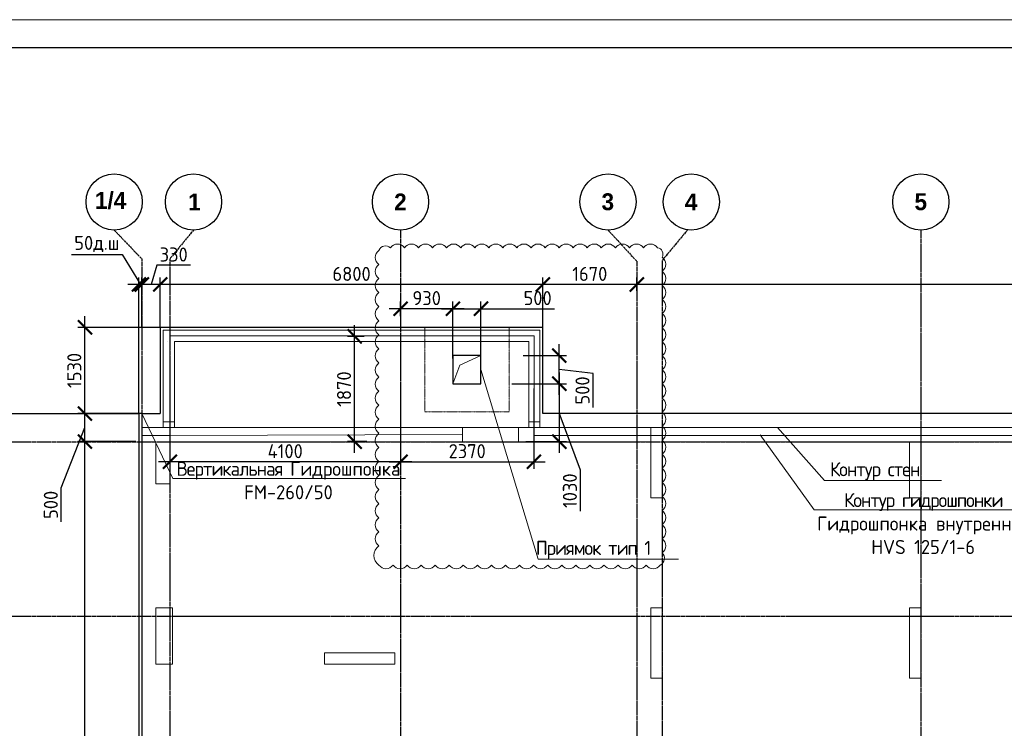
# Model space of a CAD drawing. Header units: millimetres. Extents: x -93479 to 1057970, y -66333 to 172656.
# Tile 294 of 473: x 445813 to 463317, y -20177 to -7591. Entities that reach past the tile are written whole.
import ezdxf
from ezdxf import colors
from ezdxf.entities.mleader import LeaderData, LeaderLine
from ezdxf.math import Vec2, Vec3

# ---------------------------------------------------------------- set-up
doc = ezdxf.new("R2010")
doc.units = ezdxf.units.MM
for name, pattern in [('______5', [1100, 800, -100, 100, -100]), ('HIDDEN2', [4.7625, 3.175, -1.5875]), ('осевая', [50.8, 31.75, -6.35, 6.35, -6.35])]:
    doc.linetypes.add(name, pattern=pattern)
for name, color, linetype, lineweight in [('0 Фундамент', 5, 'Continuous', 30), ('1 Стены', 3, 'Continuous', 30), ('Оси', 40, '______5', 18), ('подоснова', 151, 'Continuous', 5), ('РАЗМЕРЫ', 7, 'Continuous', 9), ('ТОНКИЕ', 7, 'Continuous', 9)]:
    doc.layers.add(name, color=color, linetype=linetype, lineweight=lineweight)
doc.layers.add('Размеры _поперечного армирования', color=7, linetype='Continuous')
doc.layers.add('ТОЛСТЫЕ_ОСНОВНЫЕ', color=6, linetype='Continuous')
doc.styles.add('GOST-2.304_Type-B', font='GOST_Common.ttf')
doc.styles.add('MtXpl_Century Gothic', font='GOTHICB.TTF', dxfattribs={"height": 0.2})
doc.linetypes.add('163 Фуникулер', pattern='A,0,-2,[18,Russia-GOST_Topo.shx,S=0.05,R=0,X=0,Y=0],-4,[17,Russia-GOST_Topo.shx,S=0.05,R=0,X=0,Y=0],-2,0', length=8)
doc.dimstyles.new('СПДС', dxfattribs={"dimscale": 100, "dimtxt": 2.5, "dimasz": 2.5, "dimexe": 1.25, "dimexo": 0, "dimtad": 1, "dimdec": 0, "dimtxsty": 'GOST-2.304_Type-B', "dimblk": 'ARCHTICK', "dimcen": 2.5, "dimdle": 2, "dimadec": 0, "dimazin": 2, "dimtfac": 0.75, "dimtdec": 0, "dimtmove": 1, "dimatfit": 3, "dimfxl": 1, "dimtolj": 1, "dimarcsym": 1})

# ---------------------------------------------------------------- blocks, each defined once
blk = doc.blocks.new('оси')
at = {"color": 7, "linetype": 'ByBlock', "lineweight": -2}
for centre in [(3723, 651.4), (5133, 651.4), (8813, 651.4), (12503, 651.4), (13983, 651.4), (18063, 651.4)]:
    blk.add_circle(centre, 500, dxfattribs=at)
at = {"layer": 'Оси', "color": 7, "linetype": 'осевая', "lineweight": 25, "transparency": 33554687}
for p, q in [((3723, 151.4), (4213.5, -358.8)), ((5133, 151.4), (4713.5, -358.8)), ((8813.5, 151.4), (8813.5, -36280.2)), ((12503, 151.4), (13013.5, -402.7)), ((13913, 151.4), (13463.5, -390)), ((18063.5, 151.4), (18063.5, -36280.2)), ((4213.5, -358.8), (4213.5, -35832.1)), ((4713.5, -358.8), (4713.5, -35832.1)), ((13013.5, -402.7), (13013.5, -35828.6)), ((13463.5, -390), (13463.5, -35834.5)), ((-11815.1, -3606.9), (53620.6, -3606.9)), ((-11815.1, -6706.9), (53620.6, -6706.9))]:
    blk.add_line(p, q, dxfattribs=at)
at = {"layer": 'Оси', "color": 7, "lineweight": 25, "transparency": 33554687, "style": 'MtXpl_Century Gothic'}
for s, p in [('1/4', (3381.1, 528.1)), ('1', (5038.2, 501.4)), ('2', (8700.1, 501.4)), ('3', (12387.1, 505.2)), ('4', (13867.7, 501.4)), ('5', (17950.8, 505.2))]:
    blk.add_text(s, height=300, dxfattribs=at).set_placement(p)
blk = doc.blocks.new('*U1946')
at = {"layer": 'ТОЛСТЫЕ_ОСНОВНЫЕ', "color": 7}
blk.add_lwpolyline([(20, 5), (1184, 5), (1184, 415), (20, 415)], close=True, dxfattribs=at)
at = {"layer": 'ТОНКИЕ', "color": 7}
blk.add_lwpolyline([(0, 0), (1189, 0), (1189, 420), (0, 420)], close=True, dxfattribs=at)
blk = doc.blocks.new('_ArchTick')
at = {"color": 0, "linetype": 'ByBlock', "const_width": 0.15}
blk.add_lwpolyline([(-0.5, -0.5), (0.5, 0.5)], dxfattribs=at)
blk = doc.blocks.new('*D512')
at = {"layer": 'DEFPOINTS', "color": 0, "ltscale": 100, "transparency": 16777216}
for p in [(456783, -12294), (456783, -12405), (485033, -13056)]:
    blk.add_point(p, dxfattribs=at)
at = {"layer": 'РАЗМЕРЫ', "color": 0, "lineweight": -2, "transparency": 16777216}
for p, q in [((456783, -12405), (456783, -12169)), ((485033, -13056), (485033, -12169)), ((485233, -12294), (456583, -12294))]:
    blk.add_line(p, q, dxfattribs=at)
at = {"layer": 'РАЗМЕРЫ', "color": 0, "lineweight": -2, "ltscale": 100, "transparency": 16777216, "xscale": 250, "yscale": 250, "zscale": 250, "rotation": 180}
blk.add_blockref('_ArchTick', (456783, -12294), dxfattribs=at)
at = {"layer": 'РАЗМЕРЫ', "color": 0, "lineweight": -2, "ltscale": 100, "transparency": 16777216, "xscale": 250, "yscale": 250, "zscale": 250}
blk.add_blockref('_ArchTick', (485033, -12294), dxfattribs=at)
at = {"layer": 'РАЗМЕРЫ', "color": 0, "ltscale": 100, "transparency": 16777216, "insert": (470908, -12106), "char_height": 250, "attachment_point": 5, "style": 'GOST-2.304_Type-B'}
blk.add_mtext('\\A1;28250', dxfattribs=at)
blk = doc.blocks.new('*D513')
at = {"layer": 'DEFPOINTS', "color": 0, "ltscale": 100, "transparency": 16777216}
for p in [(455113, -12294), (456783, -12405), (455113, -13072)]:
    blk.add_point(p, dxfattribs=at)
at = {"layer": 'РАЗМЕРЫ', "color": 0, "lineweight": -2, "transparency": 16777216}
for p, q in [((455113, -13072), (455113, -12169)), ((456783, -12405), (456783, -12169)), ((456983, -12294), (454913, -12294))]:
    blk.add_line(p, q, dxfattribs=at)
at = {"layer": 'РАЗМЕРЫ', "color": 0, "lineweight": -2, "ltscale": 100, "transparency": 16777216, "xscale": 250, "yscale": 250, "zscale": 250, "rotation": 180}
blk.add_blockref('_ArchTick', (455113, -12294), dxfattribs=at)
at = {"layer": 'РАЗМЕРЫ', "color": 0, "lineweight": -2, "ltscale": 100, "transparency": 16777216, "xscale": 250, "yscale": 250, "zscale": 250}
blk.add_blockref('_ArchTick', (456783, -12294), dxfattribs=at)
at = {"layer": 'РАЗМЕРЫ', "color": 0, "ltscale": 100, "transparency": 16777216, "insert": (455948, -12106), "char_height": 250, "attachment_point": 5, "style": 'GOST-2.304_Type-B'}
blk.add_mtext('\\A1;1670', dxfattribs=at)
blk = doc.blocks.new('*D504')
at = {"layer": 'DEFPOINTS', "color": 0, "ltscale": 100, "transparency": 16777216}
for p in [(448313, -12294), (448313, -13056), (455113, -13072)]:
    blk.add_point(p, dxfattribs=at)
at = {"layer": 'РАЗМЕРЫ', "color": 0, "lineweight": -2, "transparency": 16777216}
for p, q in [((448313, -13056), (448313, -12169)), ((455113, -13072), (455113, -12169)), ((455313, -12294), (448113, -12294))]:
    blk.add_line(p, q, dxfattribs=at)
at = {"layer": 'РАЗМЕРЫ', "color": 0, "lineweight": -2, "ltscale": 100, "transparency": 16777216, "xscale": 250, "yscale": 250, "zscale": 250, "rotation": 180}
blk.add_blockref('_ArchTick', (448313, -12294), dxfattribs=at)
at = {"layer": 'РАЗМЕРЫ', "color": 0, "lineweight": -2, "ltscale": 100, "transparency": 16777216, "xscale": 250, "yscale": 250, "zscale": 250}
blk.add_blockref('_ArchTick', (455113, -12294), dxfattribs=at)
at = {"layer": 'РАЗМЕРЫ', "color": 0, "ltscale": 100, "transparency": 16777216, "insert": (451713, -12106), "char_height": 250, "attachment_point": 5, "style": 'GOST-2.304_Type-B'}
blk.add_mtext('\\A1;6800', dxfattribs=at)
blk = doc.blocks.new('*D505')
at = {"layer": 'DEFPOINTS', "color": 0, "ltscale": 100, "transparency": 16777216}
for p in [(447933, -12294), (447983, -13056), (447933, -14586)]:
    blk.add_point(p, dxfattribs=at)
at = {"layer": 'РАЗМЕРЫ', "color": 0, "lineweight": -2, "transparency": 16777216}
for p, q in [((446733, -11762), (447634, -11762)), ((447634, -11762), (447958, -12294)), ((447933, -14586), (447933, -12169)), ((447983, -13056), (447983, -12169)), ((448183, -12294), (447733, -12294))]:
    blk.add_line(p, q, dxfattribs=at)
at = {"layer": 'РАЗМЕРЫ', "color": 0, "lineweight": -2, "ltscale": 100, "transparency": 16777216, "xscale": 250, "yscale": 250, "zscale": 250}
blk.add_blockref('_ArchTick', (447933, -12294), dxfattribs=at)
at = {"layer": 'РАЗМЕРЫ', "color": 0, "lineweight": -2, "ltscale": 100, "transparency": 16777216, "xscale": 250, "yscale": 250, "zscale": 250, "rotation": 180}
blk.add_blockref('_ArchTick', (447983, -12294), dxfattribs=at)
at = {"layer": 'РАЗМЕРЫ', "color": 0, "ltscale": 100, "transparency": 16777216, "insert": (447184, -11575), "char_height": 250, "attachment_point": 5, "style": 'GOST-2.304_Type-B'}
blk.add_mtext('\\A1;50д.ш', dxfattribs=at)
blk = doc.blocks.new('*D1017')
at = {"layer": 'DEFPOINTS', "color": 0, "ltscale": 100, "transparency": 16777216}
for p in [(447983, -12294), (447983, -12523), (448313, -13056)]:
    blk.add_point(p, dxfattribs=at)
at = {"layer": 'РАЗМЕРЫ', "color": 0, "lineweight": -2, "transparency": 16777216}
for p, q in [((448251, -11950), (448148, -12294)), ((448852, -11950), (448251, -11950)), ((447983, -12523), (447983, -12169)), ((448313, -13056), (448313, -12169)), ((448513, -12294), (447783, -12294))]:
    blk.add_line(p, q, dxfattribs=at)
at = {"layer": 'РАЗМЕРЫ', "color": 0, "lineweight": -2, "ltscale": 100, "transparency": 16777216, "xscale": 250, "yscale": 250, "zscale": 250, "rotation": 180}
blk.add_blockref('_ArchTick', (447983, -12294), dxfattribs=at)
at = {"layer": 'РАЗМЕРЫ', "color": 0, "lineweight": -2, "ltscale": 100, "transparency": 16777216, "xscale": 250, "yscale": 250, "zscale": 250}
blk.add_blockref('_ArchTick', (448313, -12294), dxfattribs=at)
at = {"layer": 'РАЗМЕРЫ', "color": 0, "ltscale": 100, "transparency": 16777216, "insert": (448551, -11762), "char_height": 250, "attachment_point": 5, "style": 'GOST-2.304_Type-B'}
blk.add_mtext('\\A1;330', dxfattribs=at)
blk = doc.blocks.new('блок')
at = {"layer": '0 Фундамент', "color": 7, "linetype": 'HIDDEN2', "lineweight": 0}
for p, q in [((650948, 115824), (650948, 117324)), ((650948, 117324), (652448, 117324)), ((652448, 115824), (652448, 117324)), ((650948, 115824), (652448, 115824))]:
    blk.add_line(p, q, dxfattribs=at)
at = {"layer": '0 Фундамент', "color": 7, "ltscale": 100}
for p, q in [((651948, 116824), (651448, 116824)), ((651448, 116824), (651448, 116324)), ((651948, 116324), (651948, 116824)), ((651448, 116324), (651948, 116324))]:
    blk.add_line(p, q, dxfattribs=at)
at = {"layer": '0 Фундамент', "color": 7, "lineweight": 20}
blk.add_lwpolyline([(651448, 116324), (651573, 116655), (651948, 116824)], dxfattribs=at)
blk = doc.blocks.new('*D1565')
at = {"layer": 'DEFPOINTS', "color": 0, "ltscale": 100, "transparency": 16777216}
for p in [(446972, -15086), (447877, -15086), (447983, -31486)]:
    blk.add_point(p, dxfattribs=at)
at = {"layer": 'РАЗМЕРЫ', "color": 0, "lineweight": -2, "transparency": 16777216}
for p, q in [((446972, -31686), (446972, -14886)), ((447877, -15086), (446847, -15086)), ((447983, -31486), (446847, -31486))]:
    blk.add_line(p, q, dxfattribs=at)
at = {"layer": 'РАЗМЕРЫ', "color": 0, "lineweight": -2, "ltscale": 100, "transparency": 16777216, "xscale": 250, "yscale": 250, "zscale": 250}
for p, rotation in [((446972, -15086), 90), ((446972, -31486), 270)]:
    blk.add_blockref('_ArchTick', p, dxfattribs=dict(at, rotation=rotation))
at = {"layer": 'РАЗМЕРЫ', "color": 0, "ltscale": 100, "transparency": 16777216, "insert": (446784, -23286), "char_height": 250, "attachment_point": 5, "rotation": 90, "style": 'GOST-2.304_Type-B'}
blk.add_mtext('\\A1;16400', dxfattribs=at)
blk = doc.blocks.new('*D1566')
at = {"layer": 'DEFPOINTS', "color": 0, "ltscale": 100, "transparency": 16777216}
for p in [(446972, -14586), (447983, -14586), (447877, -15086)]:
    blk.add_point(p, dxfattribs=at)
at = {"layer": 'РАЗМЕРЫ', "color": 0, "lineweight": -2, "transparency": 16777216}
for p, q in [((446972, -15286), (446972, -14386)), ((447983, -14586), (446847, -14586)), ((446553, -15909), (446972, -14836)), ((447877, -15086), (446847, -15086)), ((446553, -16509), (446553, -15909))]:
    blk.add_line(p, q, dxfattribs=at)
at = {"layer": 'РАЗМЕРЫ', "color": 0, "lineweight": -2, "ltscale": 100, "transparency": 16777216, "xscale": 250, "yscale": 250, "zscale": 250}
for p, rotation in [((446972, -14586), 90), ((446972, -15086), 270)]:
    blk.add_blockref('_ArchTick', p, dxfattribs=dict(at, rotation=rotation))
at = {"layer": 'РАЗМЕРЫ', "color": 0, "ltscale": 100, "transparency": 16777216, "insert": (446366, -16209), "char_height": 250, "attachment_point": 5, "rotation": 90, "style": 'GOST-2.304_Type-B'}
blk.add_mtext('\\A1;500', dxfattribs=at)
blk = doc.blocks.new('*D1567')
at = {"layer": 'DEFPOINTS', "color": 0, "ltscale": 100, "transparency": 16777216}
for p in [(446972, -13056), (448313, -13056), (447983, -14586)]:
    blk.add_point(p, dxfattribs=at)
at = {"layer": 'РАЗМЕРЫ', "color": 0, "lineweight": -2, "transparency": 16777216}
for p, q in [((446972, -14786), (446972, -12856)), ((448313, -13056), (446847, -13056)), ((447983, -14586), (446847, -14586))]:
    blk.add_line(p, q, dxfattribs=at)
at = {"layer": 'РАЗМЕРЫ', "color": 0, "lineweight": -2, "ltscale": 100, "transparency": 16777216, "xscale": 250, "yscale": 250, "zscale": 250}
for p, rotation in [((446972, -13056), 90), ((446972, -14586), 270)]:
    blk.add_blockref('_ArchTick', p, dxfattribs=dict(at, rotation=rotation))
at = {"layer": 'РАЗМЕРЫ', "color": 0, "ltscale": 100, "transparency": 16777216, "insert": (446784, -13821), "char_height": 250, "attachment_point": 5, "rotation": 90, "style": 'GOST-2.304_Type-B'}
blk.add_mtext('\\A1;1530', dxfattribs=at)
blk = doc.blocks.new('_None')
blk = doc.blocks.new('для попер')
at = {"layer": '1 Стены', "color": 252, "lineweight": 0, "true_color": 0x939598}
for p, q in [((977889, 88514), (977889, 86784)), ((984589, 88514, 360), (977889, 88514)), ((977889, 88514), (977889, 88514)), ((984589, 86784, 360), (984589, 88514, 360)), ((984589, 88514, 360), (984589, 88514, 360)), ((977959, 88314, 360), (977959, 88314, 360)), ((978089, 86784), (978089, 88314)), ((978089, 88314), (984389, 88314, 360)), ((984389, 88314, 360), (984389, 88314, 360)), ((984389, 88314, 360), (984389, 86784, 360)), ((984589, 87034, 360), (984589, 87034, 360)), ((977889, 86884), (977889, 86884)), ((977889, 86884), (978089, 86884)), ((977959, 86884, 360), (977959, 86884, 360)), ((984589, 86884, 360), (984389, 86884, 360)), ((984389, 86884, 360), (984389, 86884, 360)), ((984589, 86884, 360), (984589, 86884, 360)), ((977509, 86534, 360), (977509, 86784, 360)), ((977509, 86784, 360), (977509, 86784, 360)), ((1025059, 86784, 360), (977509, 86784, 360)), ((977759, 86784, 360), (977759, 86784, 360)), ((977959, 86784, 360), (977959, 86784, 360)), ((983209, 86534, 360), (983209, 86784, 360)), ((983209, 86784, 360), (983209, 86784, 360)), ((984209, 86534, 360), (984209, 86784, 360)), ((984209, 86784, 360), (984209, 86784, 360)), ((984389, 86784, 360), (984389, 86784, 360)), ((984589, 86784, 360), (984589, 86784, 360)), ((986559, 85534, 360), (986559, 86784, 360)), ((986559, 86784, 360), (986559, 86784, 360)), ((991359, 86784, 360), (991359, 85534, 360)), ((991359, 86784, 360), (991359, 86784, 360)), ((977509, 86534, 360), (977509, 86534, 360)), ((977759, 86534, 360), (977509, 86534, 360)), ((977759, 86534, 360), (977759, 86534, 360)), ((977759, 86534, 360), (977759, 85784, 360)), ((978009, 85784, 360), (978009, 86534, 360)), ((986559, 86534, 360), (978009, 86534, 360)), ((978009, 86534, 360), (978009, 86534, 360)), ((983209, 86534, 360), (983209, 86534, 360)), ((984209, 86534, 360), (984209, 86534, 360)), ((986559, 86534, 360), (986559, 86534, 360)), ((991159, 86534, 360), (986759, 86534, 360)), ((986759, 86534, 360), (986759, 85534, 360)), ((986759, 86534, 360), (986759, 86534, 360)), ((991159, 86534, 360), (991159, 86534, 360)), ((991159, 86534, 360), (991159, 85534, 360)), ((991359, 86534, 360), (991359, 86534, 360)), ((997659, 86534, 360), (991359, 86534, 360)), ((977759, 85784, 360), (977759, 85784, 360)), ((978009, 85784, 360), (977759, 85784, 360)), ((978009, 85784, 360), (978009, 85784, 360)), ((986759, 85534, 360), (986559, 85534, 360)), ((986559, 85534, 360), (986559, 85534, 360)), ((986759, 85534, 360), (986759, 85534, 360)), ((991159, 85534, 360), (991159, 85534, 360)), ((991359, 85534, 360), (991159, 85534, 360)), ((991359, 85534, 360), (991359, 85534, 360)), ((977759, 82584, 360), (977759, 83584, 360)), ((977759, 83584, 360), (977759, 83584, 360)), ((977759, 83584, 360), (978059, 83584, 360)), ((978059, 83584, 360), (978059, 83584, 360)), ((978059, 83584, 360), (978059, 82584, 360)), ((986759, 83584, 360), (986559, 83584, 360)), ((986559, 83584, 360), (986559, 83584, 360)), ((986559, 83584, 360), (986559, 82334, 360)), ((986759, 83584, 360), (986759, 83584, 360)), ((986759, 82334, 360), (986759, 83584, 360)), ((991159, 83584, 360), (991159, 83584, 360)), ((991159, 82334, 360), (991159, 83584, 360)), ((991359, 83584, 360), (991159, 83584, 360)), ((991359, 83584, 360), (991359, 83584, 360)), ((991359, 83584, 360), (991359, 82334, 360)), ((980759, 82784, 360), (980759, 82784, 360)), ((980759, 82784, 360), (980759, 82584, 360)), ((980759, 82784, 360), (982009, 82784, 360)), ((982009, 82784, 360), (982009, 82784, 360)), ((982009, 82784, 360), (982009, 82584, 360)), ((978059, 82584, 360), (977759, 82584, 360)), ((977759, 82584, 360), (977759, 82584, 360)), ((978059, 82584, 360), (978059, 82584, 360)), ((980759, 82584, 360), (980759, 82584, 360)), ((980759, 82584, 360), (982009, 82584, 360)), ((982009, 82584, 360), (982009, 82584, 360)), ((986559, 82334, 360), (986759, 82334, 360)), ((986559, 82334, 360), (986559, 82334, 360)), ((986759, 82334, 360), (986759, 82334, 360)), ((991159, 82334, 360), (991159, 82334, 360)), ((991159, 82334, 360), (991359, 82334, 360)), ((991359, 82334, 360), (991359, 82334, 360))]:
    blk.add_line(p, q, dxfattribs=at)
blk = doc.blocks.new('*D1859')
at = {"layer": 'DEFPOINTS', "color": 0, "ltscale": 100, "transparency": 16777216}
for p in [(451767, -13217), (451939, -13217), (451985, -15086)]:
    blk.add_point(p, dxfattribs=at)
at = {"layer": 'РАЗМЕРЫ', "color": 0, "lineweight": -2, "transparency": 16777216}
for p, q in [((451767, -15286), (451767, -13017)), ((451939, -13217), (451642, -13217)), ((451985, -15086), (451642, -15086))]:
    blk.add_line(p, q, dxfattribs=at)
at = {"layer": 'РАЗМЕРЫ', "color": 0, "lineweight": -2, "ltscale": 100, "transparency": 16777216, "xscale": 250, "yscale": 250, "zscale": 250}
for p, rotation in [((451767, -13217), 90), ((451767, -15086), 270)]:
    blk.add_blockref('_ArchTick', p, dxfattribs=dict(at, rotation=rotation))
at = {"layer": 'РАЗМЕРЫ', "color": 0, "ltscale": 100, "transparency": 16777216, "insert": (451579, -14152), "char_height": 250, "attachment_point": 5, "rotation": 90, "style": 'GOST-2.304_Type-B'}
blk.add_mtext('\\A1;1870', dxfattribs=at)
blk = doc.blocks.new('*D1860')
at = {"layer": 'DEFPOINTS', "color": 0, "ltscale": 100, "transparency": 16777216}
for p in [(452583, -14094), (454953, -14140), (454953, -15443)]:
    blk.add_point(p, dxfattribs=at)
at = {"layer": 'РАЗМЕРЫ', "color": 0, "lineweight": -2, "transparency": 16777216}
for p, q in [((452583, -14094), (452583, -15568)), ((454953, -14140), (454953, -15568)), ((452383, -15443), (455153, -15443))]:
    blk.add_line(p, q, dxfattribs=at)
at = {"layer": 'РАЗМЕРЫ', "color": 0, "lineweight": -2, "ltscale": 100, "transparency": 16777216, "xscale": 250, "yscale": 250, "zscale": 250, "rotation": 180}
blk.add_blockref('_ArchTick', (452583, -15443), dxfattribs=at)
at = {"layer": 'РАЗМЕРЫ', "color": 0, "lineweight": -2, "ltscale": 100, "transparency": 16777216, "xscale": 250, "yscale": 250, "zscale": 250}
blk.add_blockref('_ArchTick', (454953, -15443), dxfattribs=at)
at = {"layer": 'РАЗМЕРЫ', "color": 0, "ltscale": 100, "transparency": 16777216, "insert": (453768, -15255), "char_height": 250, "attachment_point": 5, "style": 'GOST-2.304_Type-B'}
blk.add_mtext('\\A1;2370', dxfattribs=at)
blk = doc.blocks.new('*D1861')
at = {"layer": 'DEFPOINTS', "color": 0, "ltscale": 100, "transparency": 16777216}
for p in [(448483, -14135), (452583, -14094), (448483, -15443)]:
    blk.add_point(p, dxfattribs=at)
at = {"layer": 'РАЗМЕРЫ', "color": 0, "lineweight": -2, "transparency": 16777216}
for p, q in [((448483, -14135), (448483, -15568)), ((452583, -14094), (452583, -15568)), ((452783, -15443), (448283, -15443))]:
    blk.add_line(p, q, dxfattribs=at)
at = {"layer": 'РАЗМЕРЫ', "color": 0, "lineweight": -2, "ltscale": 100, "transparency": 16777216, "xscale": 250, "yscale": 250, "zscale": 250, "rotation": 180}
blk.add_blockref('_ArchTick', (448483, -15443), dxfattribs=at)
at = {"layer": 'РАЗМЕРЫ', "color": 0, "lineweight": -2, "ltscale": 100, "transparency": 16777216, "xscale": 250, "yscale": 250, "zscale": 250}
blk.add_blockref('_ArchTick', (452583, -15443), dxfattribs=at)
at = {"layer": 'РАЗМЕРЫ', "color": 0, "ltscale": 100, "transparency": 16777216, "insert": (450533, -15255), "char_height": 250, "attachment_point": 5, "style": 'GOST-2.304_Type-B'}
blk.add_mtext('\\A1;4100', dxfattribs=at)
blk = doc.blocks.new('*D1978')
at = {"layer": 'DEFPOINTS', "color": 0, "ltscale": 100, "transparency": 16777216}
for p in [(454562, -14056), (454812, -15086), (455406, -15086)]:
    blk.add_point(p, dxfattribs=at)
at = {"layer": 'Размеры _поперечного армирования', "color": 0, "lineweight": -2, "transparency": 16777216}
for p, q in [((455406, -13856), (455406, -15286)), ((454562, -14056), (455531, -14056)), ((455781, -15594), (455406, -14571)), ((454812, -15086), (455531, -15086)), ((455781, -16320), (455781, -15594))]:
    blk.add_line(p, q, dxfattribs=at)
at = {"layer": 'Размеры _поперечного армирования', "color": 0, "lineweight": -2, "ltscale": 100, "transparency": 16777216, "xscale": 250, "yscale": 250, "zscale": 250}
for p, rotation in [((455406, -14056), 90), ((455406, -15086), 270)]:
    blk.add_blockref('_ArchTick', p, dxfattribs=dict(at, rotation=rotation))
at = {"layer": 'Размеры _поперечного армирования', "color": 0, "ltscale": 100, "transparency": 16777216, "insert": (455594, -15957), "char_height": 250, "attachment_point": 5, "rotation": 90, "style": 'GOST-2.304_Type-B'}
blk.add_mtext('\\A1;1030', dxfattribs=at)
blk = doc.blocks.new('*D1979')
at = {"layer": 'DEFPOINTS', "color": 0, "ltscale": 100, "transparency": 16777216}
for p in [(454013, -12724), (453513, -13606), (454013, -13606)]:
    blk.add_point(p, dxfattribs=at)
at = {"layer": 'Размеры _поперечного армирования', "color": 0, "lineweight": -2, "transparency": 16777216}
for p, q in [((453513, -13606), (453513, -12599)), ((454013, -13606), (454013, -12599)), ((453313, -12724), (454213, -12724)), ((454013, -12724), (455320, -12724))]:
    blk.add_line(p, q, dxfattribs=at)
at = {"layer": 'Размеры _поперечного армирования', "color": 0, "lineweight": -2, "ltscale": 100, "transparency": 16777216, "xscale": 250, "yscale": 250, "zscale": 250, "rotation": 180}
blk.add_blockref('_ArchTick', (453513, -12724), dxfattribs=at)
at = {"layer": 'Размеры _поперечного армирования', "color": 0, "lineweight": -2, "ltscale": 100, "transparency": 16777216, "xscale": 250, "yscale": 250, "zscale": 250}
blk.add_blockref('_ArchTick', (454013, -12724), dxfattribs=at)
at = {"layer": 'Размеры _поперечного армирования', "color": 0, "ltscale": 100, "transparency": 16777216, "insert": (455020, -12536), "char_height": 250, "attachment_point": 5, "style": 'GOST-2.304_Type-B'}
blk.add_mtext('\\A1;500', dxfattribs=at)
blk = doc.blocks.new('*D1980')
at = {"layer": 'DEFPOINTS', "color": 0, "ltscale": 100, "transparency": 16777216}
for p in [(454762, -13556), (455406, -13556), (454562, -14056)]:
    blk.add_point(p, dxfattribs=at)
at = {"layer": 'Размеры _поперечного армирования', "color": 0, "lineweight": -2, "transparency": 16777216}
for p, q in [((455406, -14256), (455406, -13356)), ((454762, -13556), (455531, -13556)), ((456006, -13877), (455406, -13806)), ((456006, -14477), (456006, -13877)), ((454562, -14056), (455531, -14056))]:
    blk.add_line(p, q, dxfattribs=at)
at = {"layer": 'Размеры _поперечного армирования', "color": 0, "lineweight": -2, "ltscale": 100, "transparency": 16777216, "xscale": 250, "yscale": 250, "zscale": 250}
for p, rotation in [((455406, -13556), 90), ((455406, -14056), 270)]:
    blk.add_blockref('_ArchTick', p, dxfattribs=dict(at, rotation=rotation))
at = {"layer": 'Размеры _поперечного армирования', "color": 0, "ltscale": 100, "transparency": 16777216, "insert": (455818, -14177), "char_height": 250, "attachment_point": 5, "rotation": 90, "style": 'GOST-2.304_Type-B'}
blk.add_mtext('\\A1;500', dxfattribs=at)
blk = doc.blocks.new('*D1981')
at = {"layer": 'DEFPOINTS', "color": 0, "ltscale": 100, "transparency": 16777216}
for p in [(452583, -12724), (452583, -12857), (453513, -13470)]:
    blk.add_point(p, dxfattribs=at)
at = {"layer": 'Размеры _поперечного армирования', "color": 0, "lineweight": -2, "ltscale": 100, "transparency": 16777216}
for p, q in [((452583, -12857), (452583, -12599)), ((453513, -13470), (453513, -12599)), ((453713, -12724), (452383, -12724))]:
    blk.add_line(p, q, dxfattribs=at)
at = {"layer": 'Размеры _поперечного армирования', "color": 0, "lineweight": -2, "ltscale": 100, "transparency": 16777216, "xscale": 250, "yscale": 250, "zscale": 250, "rotation": 180}
blk.add_blockref('_ArchTick', (452583, -12724), dxfattribs=at)
at = {"layer": 'Размеры _поперечного армирования', "color": 0, "lineweight": -2, "ltscale": 100, "transparency": 16777216, "xscale": 250, "yscale": 250, "zscale": 250}
blk.add_blockref('_ArchTick', (453513, -12724), dxfattribs=at)
at = {"layer": 'Размеры _поперечного армирования', "color": 0, "ltscale": 100, "transparency": 16777216, "insert": (453048, -12536), "char_height": 250, "attachment_point": 5, "style": 'GOST-2.304_Type-B'}
blk.add_mtext('\\A1;930', dxfattribs=at)

msp = doc.modelspace()

# ---------------------------------------------------------------- linework, layer by layer
at = {"layer": '0 Фундамент', "color": 7, "elevation": -3100}
for points in [[(448312.8, -13056.4), (448312.8, -14586.4)], [(455113, -14586.4), (455113, -13056.4), (448312.8, -13056.4)]]:
    msp.add_lwpolyline(points, dxfattribs=at)
at = {"layer": '0 Фундамент', "color": 7}
for points in [[(445383.4, -14586.4), (447933, -14586.4), (447933, -29086.4), (444583, -29086.4), (444583, -26286.4), (441133, -26286.4), (441133, -23486.4), (437683, -23486.4)], [(447983, -14586.4), (447983, -31986.4)], [(447983, -14586.4), (448312.8, -14586.4)], [(485033, -14586.4), (455113, -14586.4)]]:
    msp.add_lwpolyline(points, dxfattribs=at)
at = {"layer": 'РАЗМЕРЫ', "color": 240, "true_color": 0xed1f24}
msp.add_lwpolyline([(452199.6, -17277.4, 0.5205671), (452449.6, -17277.4, 0.5205671), (452699.6, -17277.4, 0.5205671), (452949.6, -17277.4, 0.5205671), (453199.6, -17277.4, 0.5205671), (453449.6, -17277.4, 0.5205671), (453699.6, -17277.4, 0.5205671), (453949.6, -17277.4, 0.5205671), (454199.6, -17277.4, 0.5205671), (454449.6, -17277.4, 0.5205671), (454699.6, -17277.4, 0.5205671), (454949.6, -17277.4, 0.5205671), (455199.6, -17277.4, 0.5205671), (455449.6, -17277.4, 0.5205671), (455699.6, -17277.4, 0.5205671), (455949.6, -17277.4, 0.5205671), (456199.6, -17277.4, 0.5205671), (456449.6, -17277.4, 0.5205671), (456699.6, -17277.4, 0.5205671), (456949.6, -17277.4, 0.5205671), (457199.6, -17277.4, 0.5205671), (457232.8, -17060.6, 0.5205671), (457232.8, -16810.6, 0.5205671), (457232.8, -16560.6, 0.5205671), (457232.8, -16310.6, 0.5205671), (457232.8, -16060.6, 0.5205671), (457232.8, -15810.6, 0.5205671), (457232.8, -15560.6, 0.5205671), (457232.8, -15310.6, 0.5205671), (457232.8, -15060.6, 0.5205671), (457232.8, -14810.6, 0.5205671), (457232.8, -14560.6, 0.5205671), (457232.8, -14310.6, 0.5205671), (457232.8, -14060.6, 0.5205671), (457232.8, -13810.6, 0.5205671), (457232.8, -13560.6, 0.5205671), (457232.8, -13310.6, 0.5205671), (457232.8, -13060.6, 0.5205671), (457232.8, -12810.6, 0.5205671), (457232.8, -12560.6, 0.5205671), (457232.8, -12310.6, 0.5205671), (457232.8, -12060.6, 0.5205671), (457232.8, -11810.6, 0.5205671), (457152.6, -11640.8, 0.5205671), (456902.6, -11640.8, 0.5205671), (456652.6, -11640.8, 0.5205671), (456402.6, -11640.8, 0.5205671), (456152.6, -11640.8, 0.5205671), (455902.6, -11640.8, 0.5205671), (455652.6, -11640.8, 0.5205671), (455402.6, -11640.8, 0.5205671), (455152.6, -11640.8, 0.5205671), (454902.6, -11640.8, 0.5205671), (454652.6, -11640.8, 0.5205671), (454402.6, -11640.8, 0.5205671), (454152.6, -11640.8, 0.5205671), (453902.6, -11640.8, 0.5205671), (453652.6, -11640.8, 0.5205671), (453402.6, -11640.8, 0.5205671), (453152.6, -11640.8, 0.5205671), (452902.6, -11640.8, 0.5205671), (452652.6, -11640.8, 0.5205671), (452402.6, -11640.8, 0.5205671), (452199.6, -11687.9, 0.5205671), (452199.6, -11937.9, 0.5205671), (452199.6, -12187.9, 0.5205671), (452199.6, -12437.9, 0.5205671), (452199.6, -12687.9, 0.5205671), (452199.6, -12937.9, 0.5205671), (452199.6, -13187.9, 0.5205671), (452199.6, -13437.9, 0.5205671), (452199.6, -13687.9, 0.5205671), (452199.6, -13937.9, 0.5205671), (452199.6, -14187.9, 0.5205671), (452199.6, -14437.9, 0.5205671), (452199.6, -14687.9, 0.5205671), (452199.6, -14937.9, 0.5205671), (452199.6, -15187.9, 0.5205671), (452199.6, -15437.9, 0.5205671), (452199.6, -15687.9, 0.5205671), (452199.6, -15937.9, 0.5205671), (452199.6, -16187.9, 0.5205671), (452199.6, -16437.9, 0.5205671), (452199.6, -16687.9, 0.5205671), (452199.6, -16937.9, 0.5205671)], format="xyb", close=True, dxfattribs=at)
at = {"layer": 'РАЗМЕРЫ', "color": 7, "linetype": '163 Фуникулер', "ltscale": 0.5}
for points in [[(447983, -14975.5), (448482.8, -14975.5), (448482.8, -13208.9), (454958.8, -13208.9), (454958.8, -14977.1), (485183.7, -14977.1), (485191.6, -13212.6), (491666, -13220.7), (491672.4, -14991.7), (495387.1, -14985.2), (495409.1, -31638.9), (489013.4, -31638.9), (489013.4, -31986.4)], [(448482.8, -14975.5), (453682.4, -14961.4)]]:
    msp.add_lwpolyline(points, dxfattribs=at)

# ---------------------------------------------------------------- block references
at = {"xscale": 100, "yscale": 100, "zscale": 100}
msp.add_blockref('*U1946', (428606, -49590.9), dxfattribs=at)
at = {"color": 7}
msp.add_blockref('оси', (443769.3, -11479.5), dxfattribs=at)
at = {"layer": 'РАЗМЕРЫ', "color": 7}
for name, p in [('для попер', (-529526.8, -101620.7, -360)), ('блок', (-197934.8, -130380.6))]:
    msp.add_blockref(name, p, dxfattribs=at)

# ---------------------------------------------------------------- dimensions: what is measured, and where the dimension line sits
dim = msp.add_linear_dim(base=(447933, -12293.7), p1=(447983, -13056.4), p2=(447933, -14586.4), text='50д.ш', dimstyle='СПДС', dxfattribs=at)
dim.commit()
dim.dimension.update_dxf_attribs({"geometry": '*D505', "text_midpoint": (447571.6, -11762.4), "dimtype": 160})
for base, p1, p2, picture, middle in [((447983, -12293.7), (448312.8, -13056.4, -3100), (447983, -12523.3), '*D1017', (448313.5, -11762.2)), ((448312.8, -12293.7), (455113, -13072.4, -3100), (448312.8, -13056.4, -3100), '*D504', (451712.9, -12106.1)), ((455113, -12293.7), (456782.8, -12405.2), (455113, -13072.4, -3100), '*D513', (455947.9, -12105.8)), ((456782.8, -12293.7), (485033, -13056.4), (456782.8, -12405.2), '*D512', (470907.9, -12106.1)), ((448482.8, -15442.9), (452582.8, -14094.4), (448482.8, -14134.7), '*D1861', (450532.8, -15255.2)), ((454952.8, -15442.9), (452582.8, -14094.4), (454952.8, -14140), '*D1860', (453767.8, -15255))]:
    dim = msp.add_linear_dim(base=base, p1=p1, p2=p2, dimstyle='СПДС', dxfattribs=at)
    dim.commit()
    dim.dimension.update_dxf_attribs({"geometry": picture, "text_midpoint": middle})
for base, p1, p2, picture, middle in [((446971.5, -13056.4), (447983, -14586.4), (448312.8, -13056.4), '*D1567', (446783.9, -13821.4)), ((451766.9, -13216.7), (451984.9, -15086.4), (451938.7, -13216.7, -6.8), '*D1859', (451579, -14151.6)), ((446971.5, -15086.4), (447982.8, -31486.4), (447877.1, -15086.4), '*D1565', (446783.9, -23286.4))]:
    dim = msp.add_linear_dim(base=base, p1=p1, p2=p2, angle=90, dimstyle='СПДС', dxfattribs=at)
    dim.commit()
    dim.dimension.update_dxf_attribs({"geometry": picture, "text_midpoint": middle})
dim = msp.add_linear_dim(base=(446971.5, -14586.4), p1=(447877.1, -15086.4), p2=(447983, -14586.4), angle=90, dimstyle='СПДС', dxfattribs=at)
dim.commit()
dim.dimension.update_dxf_attribs({"geometry": '*D1566', "text_midpoint": (446553.5, -15971.2), "dimtype": 160})
at = {"layer": 'Размеры _поперечного армирования', "color": 7, "ltscale": 100}
dim = msp.add_linear_dim(base=(452582.8, -12723.7), p1=(453513, -13469.6), p2=(452582.8, -12857.2), dimstyle='СПДС', dxfattribs=at)
dim.commit()
dim.dimension.update_dxf_attribs({"geometry": '*D1981', "text_midpoint": (453047.9, -12536.1)})
at = {"layer": 'Размеры _поперечного армирования', "color": 7}
dim = msp.add_linear_dim(base=(454013, -12723.7), p1=(453513, -13606.4), p2=(454013, -13606.4), dimstyle='СПДС', dxfattribs=at)
dim.commit()
dim.dimension.update_dxf_attribs({"geometry": '*D1979', "text_midpoint": (455020.1, -12726.7), "dimtype": 160})
for base, p2, picture, middle in [((455406.3, -13556.4), (454762.4, -13556.4), '*D1980', (456005.6, -13939.2)), ((455406.3, -15086.4), (454811.8, -15086.4), '*D1978', (455781.3, -15656.5))]:
    dim = msp.add_linear_dim(base=base, p1=(454562.4, -14056.4), p2=p2, angle=90, dimstyle='СПДС', dxfattribs=at)
    dim.commit()
    dim.dimension.update_dxf_attribs({"geometry": picture, "text_midpoint": middle, "dimtype": 160})

# ---------------------------------------------------------------- leaders
at = {"layer": 'подоснова', "color": 7, "ltscale": 0.3}
ml = msp.add_multileader_mtext('Standard', dxfattribs=at)
ml.set_content('{\\T0.9;Приямок тип 1}', color=7, style='GOST-2.304_Type-B')
ml.set_leader_properties(color=7, linetype='ByLayer', lineweight=15)
ml.set_arrow_properties(name='NONE')
ml.build(insert=Vec2(0, 0))
ml.multileader.update_dxf_attribs({"text_left_attachment_type": 6, "text_right_attachment_type": 6, "dogleg_length": 0.1, "arrow_head_size": 18})
ctx = ml.context
ctx.base_point, ctx.char_height, ctx.arrow_head_size, ctx.landing_gap_size, ctx.plane_origin = Vec3(455036, -17173.1), 250, 18, 20, Vec3(460905.2, -11443)
ctx.left_attachment, ctx.right_attachment, ctx.text_align_type = 6, 6, 1
notes = []
notes.append((ctx, [(0, (1, 1, 0), (455028.1, -17173.4), (1, 0), 0.1, [(0, [(454013, -13806.4)], 0, [])])]))
ctx.mtext.insert, ctx.mtext.width, ctx.mtext.alignment, ctx.mtext.flow_direction = Vec3(456008.1, -16848.1), 4075.871, 2, 5
ml = msp.add_multileader_mtext('Standard', dxfattribs=at)
ml.set_content('{\\T0.9000;Вертикальн\\C0;ая \\T1.0000;Гидрошпонка FM-260/50}', color=7, style='GOST-2.304_Type-B')
ml.set_leader_properties(color=7, linetype='ByLayer', lineweight=15)
ml.set_arrow_properties(name='NONE')
ml.build(insert=Vec2(0, 0))
ml.multileader.update_dxf_attribs({"text_left_attachment_type": 6, "text_right_attachment_type": 6, "dogleg_length": 0.1, "arrow_head_size": 18})
ctx = ml.context
ctx.base_point, ctx.char_height, ctx.arrow_head_size, ctx.landing_gap_size, ctx.plane_origin = Vec3(448535.9, -15743.1), 250, 18, 20, Vec3(464902.2, -15007.6)
ctx.left_attachment, ctx.right_attachment, ctx.text_align_type = 6, 6, 1
notes.append((ctx, [(0, (1, 1, 0), (448535.8, -15743.1), (1, 0), 0.1, [(0, [(447982.8, -14586.4)], 0, [])])]))
ctx.mtext.insert, ctx.mtext.width, ctx.mtext.alignment, ctx.mtext.flow_direction = Vec3(450591.7, -15442.9), 4075.871, 2, 5
ml = msp.add_multileader_mtext('Standard', dxfattribs=at)
ml.set_content('{\\T0.9;Контур стен}', color=7, style='GOST-2.304_Type-B')
ml.set_leader_properties(color=7, linetype='ByLayer', lineweight=15)
ml.set_arrow_properties(name='NONE')
ml.build(insert=Vec2(0, 0))
ml.multileader.update_dxf_attribs({"text_left_attachment_type": 6, "text_right_attachment_type": 6, "dogleg_length": 0.1, "arrow_head_size": 18})
ctx = ml.context
ctx.base_point, ctx.char_height, ctx.arrow_head_size, ctx.landing_gap_size, ctx.plane_origin = Vec3(460131, -15776.1), 250, 18, 20, Vec3(464885.6, -11903.1)
ctx.left_attachment, ctx.right_attachment, ctx.text_align_type = 6, 6, 1
notes.append((ctx, [(0, (1, 1, 0), (460123.1, -15776.2), (1, 0), 0.1, [(0, [(459287.2, -14836.7)], 0, [])])]))
ctx.mtext.insert, ctx.mtext.width, ctx.mtext.alignment, ctx.mtext.flow_direction = Vec3(461012.6, -15451.1), 4075.871, 2, 5
ml = msp.add_multileader_mtext('Standard', dxfattribs=at)
ml.set_content('{\\T0.9;Контур гидрошпонки \\T1;\\C0;Гидрошпонка внутренняя HVS 125/1-6 }', color=7, style='GOST-2.304_Type-B')
ml.set_leader_properties(color=7, linetype='ByLayer', lineweight=15)
ml.set_arrow_properties(name='NONE')
ml.build(insert=Vec2(0, 0))
ml.multileader.update_dxf_attribs({"text_left_attachment_type": 6, "text_right_attachment_type": 6, "dogleg_length": 0.1, "arrow_head_size": 18})
ctx = ml.context
ctx.base_point, ctx.char_height, ctx.arrow_head_size, ctx.landing_gap_size, ctx.plane_origin = Vec3(459937.1, -16298.7), 250, 18, 20, Vec3(464691.6, -12425.7)
ctx.left_attachment, ctx.right_attachment, ctx.text_align_type = 6, 6, 1
notes.append((ctx, [(0, (1, 1, 0), (459935.1, -16299), (1, 0), 0.1, [(0, [(458975.7, -14962.3)], 0, [])])]))
ctx.mtext.insert, ctx.mtext.width, ctx.mtext.alignment, ctx.mtext.flow_direction = Vec3(461874.9, -15998.7), 4075.871, 2, 5
for ctx, leaders in notes:
    for number, flags, end, landing, length, lines in leaders:
        leader = LeaderData()
        leader.index, (leader.has_last_leader_line, leader.has_dogleg_vector, leader.attachment_direction) = number, flags
        leader.last_leader_point, leader.dogleg_vector, leader.dogleg_length = Vec3(end), Vec3(landing), length
        for number, points, colour, breaks in lines:
            line = LeaderLine()
            line.index, line.vertices, line.color, line.breaks = number, Vec3.list(points), colors.encode_raw_color(colour), breaks
            leader.lines.append(line)
        ctx.leaders.append(leader)

doc.saveas('drawing.dxf')
